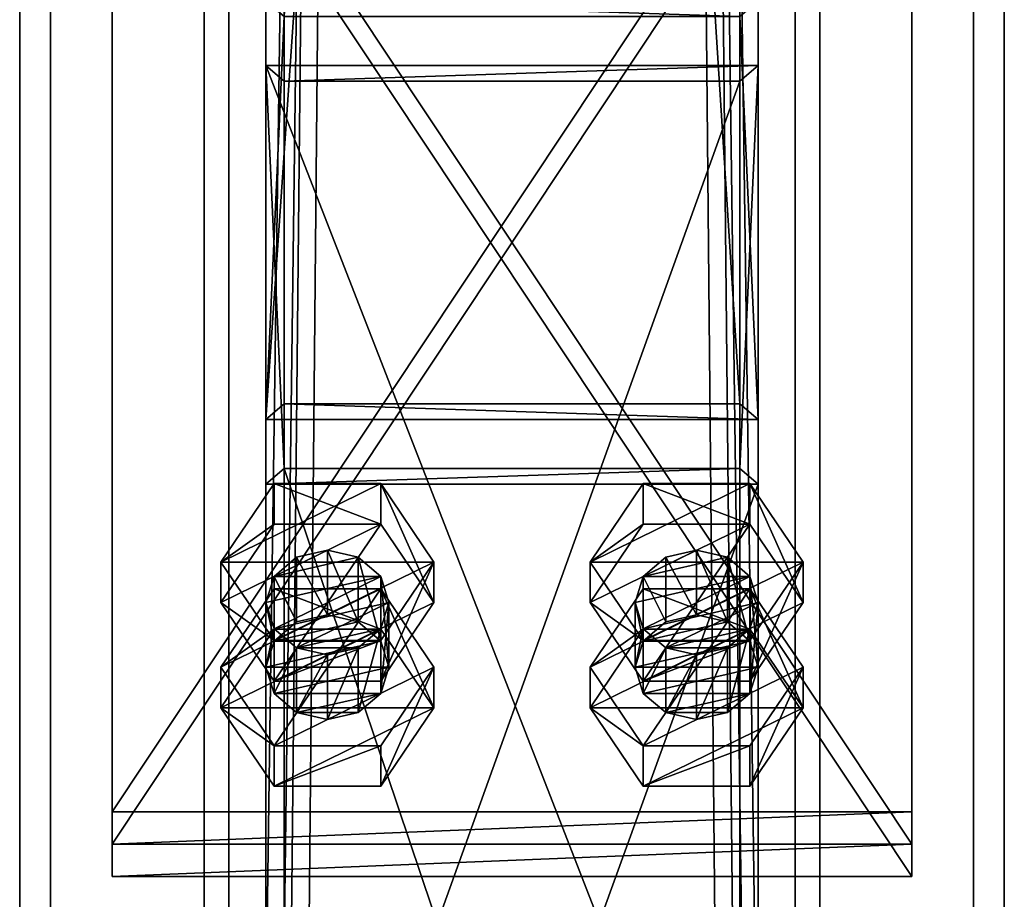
# Model space of a CAD drawing. Header units: millimetres. Extents: x -333 to 67333, y -930 to 39730.
# Tile 467 of 656: x 22220 to 22380, y 10832 to 10974. Entities that reach past the tile are written whole.
import ezdxf

# ---------------------------------------------------------------- set-up
doc = ezdxf.new("R2010")
doc.units = ezdxf.units.MM
for name, color, linetype in [('3', 7, 'Continuous'), ('5', 7, 'Continuous'), ('6', 7, 'Continuous'), ('95', 7, 'Continuous'), ('99', 7, 'Continuous')]:
    doc.layers.add(name, color=color, linetype=linetype)

msp = doc.modelspace()

# ---------------------------------------------------------------- meshes
at = {"layer": '3', "color": 91}
mesh = msp.add_polyface(dxfattribs=at)
corners = [(22337, 10912.08, 4961.88), (22263, 10912.08, 4961.88), (22263, 12075.88, 3080), (22337, 12075.88, 3080), (22263, 10975.01, 5000.81), (22263, 12162.88, 3080), (22337, 10975.01, 5000.81), (22337, 12162.88, 3080), (22340, 10909.52, 4960.31), (22340, 10977.56, 5002.38), (22340, 12166.41, 3080), (22340, 12072.35, 3080), (22260, 10977.56, 5002.38), (22260, 12166.41, 3080), (22260, 10909.52, 4960.31), (22260, 12072.35, 3080)]
mesh.append_faces([[corners[k] for k in face] for face in [(0, 2, 3, 3), (1, 5, 2, 2), (4, 7, 5, 5), (6, 3, 7, 7), (8, 10, 11, 11), (9, 13, 10, 10), (12, 15, 13, 13), (14, 11, 15, 15)]], dxfattribs={"vtx0": -1, "color": 91})
mesh.append_faces([[corners[k] for k in face] for face in [(9, 6, 12, 12), (6, 8, 0, 0), (0, 8, 1, 1), (12, 4, 14, 14), (4, 12, 6, 6), (14, 1, 8, 8), (11, 3, 15, 15), (3, 10, 7, 7), (7, 10, 5, 5), (15, 2, 13, 13), (2, 15, 3, 3), (13, 5, 10, 10)]], dxfattribs={"vtx0": -1, "vtx1": -1, "color": 91})
mesh.append_faces([[corners[k] for k in face] for face in [(6, 9, 8, 8), (14, 4, 1, 1), (3, 11, 10, 10), (13, 2, 5, 5)]], dxfattribs={"vtx0": -1, "vtx2": -1, "vtx3": -1, "color": 91})
mesh.append_faces([[corners[k] for k in face] for face in [(0, 1, 2, 2), (1, 4, 5, 5), (4, 6, 7, 7), (6, 0, 3, 3), (8, 9, 10, 10), (9, 12, 13, 13), (12, 14, 15, 15), (14, 8, 11, 11)]], dxfattribs={"vtx2": -1, "vtx3": -1, "color": 91})
mesh = msp.add_polyface(dxfattribs=at)
corners = [(22337, 10681.55, 5334.64), (22263, 10681.55, 5334.64), (22263, 10901.56, 4978.89), (22337, 10901.56, 4978.89), (22263, 10758.45, 5350.99), (22263, 10964.49, 5017.82), (22337, 10758.45, 5350.99), (22337, 10964.49, 5017.82), (22340, 10678.44, 5333.98), (22340, 10761.57, 5351.65), (22340, 10967.05, 5019.39), (22340, 10899.01, 4977.32), (22260, 10761.57, 5351.65), (22260, 10967.05, 5019.39), (22260, 10678.44, 5333.98), (22260, 10899.01, 4977.32)]
mesh.append_faces([[corners[k] for k in face] for face in [(0, 2, 3, 3), (1, 5, 2, 2), (4, 7, 5, 5), (6, 3, 7, 7), (8, 10, 11, 11), (9, 13, 10, 10), (12, 15, 13, 13), (14, 11, 15, 15)]], dxfattribs={"vtx0": -1, "color": 91})
mesh.append_faces([[corners[k] for k in face] for face in [(9, 6, 12, 12), (6, 8, 0, 0), (0, 8, 1, 1), (12, 4, 14, 14), (4, 12, 6, 6), (14, 1, 8, 8), (11, 3, 15, 15), (3, 10, 7, 7), (7, 10, 5, 5), (15, 2, 13, 13), (2, 15, 3, 3), (13, 5, 10, 10)]], dxfattribs={"vtx0": -1, "vtx1": -1, "color": 91})
mesh.append_faces([[corners[k] for k in face] for face in [(6, 9, 8, 8), (14, 4, 1, 1), (3, 11, 10, 10), (13, 2, 5, 5)]], dxfattribs={"vtx0": -1, "vtx2": -1, "vtx3": -1, "color": 91})
mesh.append_faces([[corners[k] for k in face] for face in [(0, 1, 2, 2), (1, 4, 5, 5), (4, 6, 7, 7), (6, 0, 3, 3), (8, 9, 10, 10), (9, 12, 13, 13), (12, 14, 15, 15), (14, 8, 11, 11)]], dxfattribs={"vtx2": -1, "vtx3": -1, "color": 91})
at = {"layer": '5', "color": 131}
mesh = msp.add_polyface(dxfattribs=at)
corners = [(22346, 9415, 2984), (22254, 9415, 2984), (22254, 19384.97, 2984), (22346, 19384.97, 2984), (22254, 9415, 3076), (22254, 19384.97, 3076), (22346, 9415, 3076), (22346, 19384.97, 3076), (22350, 9415, 2980), (22350, 9415, 3080), (22350, 19384.97, 3080), (22350, 19384.97, 2980), (22250, 9415, 3080), (22250, 19384.97, 3080), (22250, 9415, 2980), (22250, 19384.97, 2980)]
mesh.append_faces([[corners[k] for k in face] for face in [(0, 2, 3, 3), (1, 5, 2, 2), (4, 7, 5, 5), (6, 3, 7, 7), (8, 10, 11, 11), (9, 13, 10, 10), (12, 15, 13, 13), (14, 11, 15, 15)]], dxfattribs={"vtx0": -1, "color": 131})
mesh.append_faces([[corners[k] for k in face] for face in [(9, 6, 12, 12), (6, 8, 0, 0), (0, 8, 1, 1), (12, 4, 14, 14), (4, 12, 6, 6), (14, 1, 8, 8), (11, 3, 15, 15), (3, 10, 7, 7), (7, 10, 5, 5), (15, 2, 13, 13), (2, 15, 3, 3), (13, 5, 10, 10)]], dxfattribs={"vtx0": -1, "vtx1": -1, "color": 131})
mesh.append_faces([[corners[k] for k in face] for face in [(6, 9, 8, 8), (14, 4, 1, 1), (3, 11, 10, 10), (13, 2, 5, 5)]], dxfattribs={"vtx0": -1, "vtx2": -1, "vtx3": -1, "color": 131})
mesh.append_faces([[corners[k] for k in face] for face in [(0, 1, 2, 2), (1, 4, 5, 5), (4, 6, 7, 7), (6, 0, 3, 3), (8, 9, 10, 10), (9, 12, 13, 13), (12, 14, 15, 15), (14, 8, 11, 11)]], dxfattribs={"vtx2": -1, "vtx3": -1, "color": 131})
at = {"layer": '6', "color": 2}
mesh = msp.add_polyface(dxfattribs=at)
corners = [(22380, 19380.14, 7183.53), (22220, 19380.14, 7183.53), (22220, 7954.94, 4755.1), (22380, 7954.94, 4755.1), (22380, 19380.14, 7347.1), (22380, 7921.68, 4911.61), (22220, 19380.14, 7347.1), (22220, 7921.68, 4911.61), (22225, 7953.9, 4759.99), (22375, 7953.9, 4759.99), (22375, 7922.72, 4906.72), (22225, 7922.72, 4906.72), (22375, 19380.14, 7188.64), (22375, 19380.14, 7341.99), (22225, 19380.14, 7188.64), (22225, 19380.14, 7341.99)]
mesh.append_faces([[corners[k] for k in face] for face in [(0, 2, 3, 3), (4, 3, 5, 5), (6, 5, 7, 7), (1, 7, 2, 2), (12, 10, 9, 9), (14, 9, 8, 8), (15, 8, 11, 11), (13, 11, 10, 10)]], dxfattribs={"vtx0": -1, "color": 2})
mesh.append_faces([[corners[k] for k in face] for face in [(2, 8, 3, 3), (8, 7, 11, 11), (11, 7, 10, 10), (3, 9, 5, 5), (9, 3, 8, 8), (5, 10, 7, 7), (0, 12, 1, 1), (12, 4, 13, 13), (13, 4, 15, 15), (1, 14, 6, 6), (14, 1, 12, 12), (6, 15, 4, 4)]], dxfattribs={"vtx0": -1, "vtx1": -1, "color": 2})
mesh.append_faces([[corners[k] for k in face] for face in [(8, 2, 7, 7), (5, 9, 10, 10), (12, 0, 4, 4), (6, 14, 15, 15)]], dxfattribs={"vtx0": -1, "vtx2": -1, "vtx3": -1, "color": 2})
mesh.append_faces([[corners[k] for k in face] for face in [(0, 1, 2, 2), (4, 0, 3, 3), (6, 4, 5, 5), (1, 6, 7, 7), (12, 13, 10, 10), (14, 12, 9, 9), (15, 14, 8, 8), (13, 15, 11, 11)]], dxfattribs={"vtx2": -1, "vtx3": -1, "color": 2})
at = {"layer": '95', "color": 7}
mesh = msp.add_polyface(dxfattribs=at)
corners = [(22260, 10869.24, 4958.91), (22261.34, 10875.5, 4939.27), (22260, 10879.76, 4941.9), (22280, 10869.24, 4958.91), (22278.66, 10873.49, 4961.54), (22278.66, 10884.01, 4944.53), (22280, 10879.76, 4941.9), (22275, 10876.6, 4963.46), (22275, 10887.12, 4946.45), (22270, 10877.74, 4964.17), (22270, 10888.26, 4947.16), (22265, 10876.6, 4963.46), (22265, 10887.12, 4946.45), (22261.34, 10873.49, 4961.54), (22261.34, 10884.01, 4944.53), (22265, 10872.39, 4937.34), (22278.66, 10875.5, 4939.27), (22252.68, 10879.76, 4941.9), (22261.34, 10873.57, 4923.38), (22252.68, 10886.33, 4931.27), (22278.66, 10867, 4934.01), (22287.32, 10879.76, 4941.9), (22287.32, 10886.33, 4931.27), (22278.66, 10892.51, 4949.79), (22278.66, 10899.09, 4939.16), (22261.34, 10892.51, 4949.79), (22261.34, 10899.09, 4939.16), (22261.34, 10867, 4934.01), (22278.66, 10873.57, 4923.38), (22287.32, 10862.66, 4969.54), (22278.66, 10875.42, 4977.43), (22278.66, 10882, 4966.8), (22261.34, 10875.42, 4977.43), (22261.34, 10882, 4966.8), (22252.68, 10869.24, 4958.91)]
mesh.append_faces([[corners[k] for k in face] for face in [(0, 1, 2, 2), (3, 5, 6, 6), (4, 8, 5, 5), (7, 10, 8, 8), (9, 12, 10, 10), (11, 14, 12, 12), (13, 2, 14, 14), (9, 13, 11, 11), (14, 10, 12, 12), (17, 18, 19, 19), (21, 24, 22, 22), (23, 26, 24, 24), (25, 19, 26, 26), (23, 17, 25, 25), (19, 24, 26, 26), (22, 18, 28, 28), (30, 33, 31, 31), (32, 34, 33, 33), (34, 31, 33, 33)]], dxfattribs={"vtx0": -1, "color": 7})
mesh.append_faces([[corners[k] for k in face] for face in [(7, 13, 9, 9), (10, 14, 8, 8), (8, 14, 5, 5), (5, 1, 6, 6), (6, 15, 16, 16), (21, 27, 23, 23), (24, 19, 22, 22)]], dxfattribs={"vtx0": -1, "vtx1": -1, "color": 7})
mesh.append_faces([[corners[k] for k in face] for face in [(5, 14, 2, 2), (5, 2, 1, 1), (23, 27, 17, 17), (22, 19, 18, 18)]], dxfattribs={"vtx0": -1, "vtx2": -1, "vtx3": -1, "color": 7})
mesh.append_faces([[corners[k] for k in face] for face in [(3, 4, 5, 5), (4, 7, 8, 8), (7, 9, 10, 10), (9, 11, 12, 12), (11, 13, 14, 14), (13, 0, 2, 2), (20, 21, 22, 22), (21, 23, 24, 24), (23, 25, 26, 26), (25, 17, 19, 19), (29, 30, 31, 31), (30, 32, 33, 33)]], dxfattribs={"vtx2": -1, "vtx3": -1, "color": 7})
mesh = msp.add_polyface(dxfattribs=at)
corners = [(22320, 10869.24, 4958.91), (22321.34, 10875.5, 4939.27), (22320, 10879.76, 4941.9), (22340, 10869.24, 4958.91), (22338.66, 10873.49, 4961.54), (22338.66, 10884.01, 4944.53), (22340, 10879.76, 4941.9), (22335, 10876.6, 4963.46), (22335, 10887.12, 4946.45), (22330, 10877.74, 4964.17), (22330, 10888.26, 4947.16), (22325, 10876.6, 4963.46), (22325, 10887.12, 4946.45), (22321.34, 10873.49, 4961.54), (22321.34, 10884.01, 4944.53), (22325, 10872.39, 4937.34), (22338.66, 10875.5, 4939.27), (22312.68, 10879.76, 4941.9), (22321.34, 10873.57, 4923.38), (22312.68, 10886.33, 4931.27), (22338.66, 10867, 4934.01), (22347.32, 10879.76, 4941.9), (22347.32, 10886.33, 4931.27), (22338.66, 10892.51, 4949.79), (22338.66, 10899.09, 4939.16), (22321.34, 10892.51, 4949.79), (22321.34, 10899.09, 4939.16), (22321.34, 10867, 4934.01), (22338.66, 10873.57, 4923.38), (22347.32, 10862.66, 4969.54), (22338.66, 10875.42, 4977.43), (22338.66, 10882, 4966.8), (22321.34, 10875.42, 4977.43), (22321.34, 10882, 4966.8), (22312.68, 10869.24, 4958.91)]
mesh.append_faces([[corners[k] for k in face] for face in [(0, 1, 2, 2), (3, 5, 6, 6), (4, 8, 5, 5), (7, 10, 8, 8), (9, 12, 10, 10), (11, 14, 12, 12), (13, 2, 14, 14), (9, 13, 11, 11), (14, 10, 12, 12), (17, 18, 19, 19), (21, 24, 22, 22), (23, 26, 24, 24), (25, 19, 26, 26), (23, 17, 25, 25), (19, 24, 26, 26), (22, 18, 28, 28), (30, 33, 31, 31), (32, 34, 33, 33), (34, 31, 33, 33)]], dxfattribs={"vtx0": -1, "color": 7})
mesh.append_faces([[corners[k] for k in face] for face in [(7, 13, 9, 9), (10, 14, 8, 8), (8, 14, 5, 5), (5, 1, 6, 6), (6, 15, 16, 16), (21, 27, 23, 23), (24, 19, 22, 22)]], dxfattribs={"vtx0": -1, "vtx1": -1, "color": 7})
mesh.append_faces([[corners[k] for k in face] for face in [(5, 14, 2, 2), (5, 2, 1, 1), (23, 27, 17, 17), (22, 19, 18, 18)]], dxfattribs={"vtx0": -1, "vtx2": -1, "vtx3": -1, "color": 7})
mesh.append_faces([[corners[k] for k in face] for face in [(3, 4, 5, 5), (4, 7, 8, 8), (7, 9, 10, 10), (9, 11, 12, 12), (11, 13, 14, 14), (13, 0, 2, 2), (20, 21, 22, 22), (21, 23, 24, 24), (23, 25, 26, 26), (25, 17, 19, 19), (29, 30, 31, 31), (30, 32, 33, 33)]], dxfattribs={"vtx2": -1, "vtx3": -1, "color": 7})
mesh = msp.add_polyface(dxfattribs=at)
corners = [(22260, 10869.24, 4958.91), (22261.34, 10864.99, 4956.28), (22261.34, 10875.5, 4939.27), (22265, 10861.87, 4954.35), (22265, 10872.39, 4937.34), (22270, 10860.73, 4953.65), (22270, 10871.25, 4936.64), (22275, 10861.87, 4954.35), (22275, 10872.39, 4937.34), (22278.66, 10864.99, 4956.28), (22278.66, 10875.5, 4939.27), (22280, 10869.24, 4958.91), (22280, 10879.76, 4941.9), (22278.66, 10873.49, 4961.54), (22261.34, 10873.49, 4961.54), (22275, 10876.6, 4963.46), (22252.68, 10879.76, 4941.9), (22261.34, 10867, 4934.01), (22261.34, 10873.57, 4923.38), (22278.66, 10867, 4934.01), (22278.66, 10873.57, 4923.38), (22287.32, 10886.33, 4931.27), (22287.32, 10879.76, 4941.9), (22252.68, 10862.66, 4969.54), (22261.34, 10849.91, 4961.65), (22261.34, 10856.48, 4951.02), (22252.68, 10869.24, 4958.91), (22278.66, 10849.91, 4961.65), (22278.66, 10856.48, 4951.02), (22287.32, 10862.66, 4969.54), (22287.32, 10869.24, 4958.91), (22278.66, 10882, 4966.8), (22261.34, 10875.42, 4977.43), (22278.66, 10875.42, 4977.43)]
mesh.append_faces([[corners[k] for k in face] for face in [(1, 4, 2, 2), (3, 6, 4, 4), (5, 8, 6, 6), (7, 10, 8, 8), (9, 12, 10, 10), (3, 7, 5, 5), (8, 4, 6, 6), (17, 20, 18, 18), (19, 21, 20, 20), (17, 22, 19, 19), (23, 25, 26, 26), (24, 28, 25, 25), (27, 30, 28, 28), (29, 31, 30, 30), (24, 29, 27, 27), (33, 23, 32, 32), (30, 25, 28, 28)]], dxfattribs={"vtx0": -1, "color": 7})
mesh.append_faces([[corners[k] for k in face] for face in [(7, 3, 9, 9), (9, 1, 11, 11), (11, 0, 13, 13), (13, 14, 15, 15), (10, 4, 8, 8), (29, 23, 33, 33), (31, 25, 30, 30)]], dxfattribs={"vtx0": -1, "vtx1": -1, "color": 7})
mesh.append_faces([[corners[k] for k in face] for face in [(9, 3, 1, 1), (11, 1, 0, 0), (13, 0, 14, 14), (12, 2, 4, 4), (29, 24, 23, 23), (31, 26, 25, 25)]], dxfattribs={"vtx0": -1, "vtx2": -1, "vtx3": -1, "color": 7})
mesh.append_faces([[corners[k] for k in face] for face in [(0, 1, 2, 2), (1, 3, 4, 4), (3, 5, 6, 6), (5, 7, 8, 8), (7, 9, 10, 10), (9, 11, 12, 12), (16, 17, 18, 18), (17, 19, 20, 20), (23, 24, 25, 25), (24, 27, 28, 28), (27, 29, 30, 30), (32, 23, 26, 26)]], dxfattribs={"vtx2": -1, "vtx3": -1, "color": 7})
mesh = msp.add_polyface(dxfattribs=at)
corners = [(22320, 10869.24, 4958.91), (22321.34, 10864.99, 4956.28), (22321.34, 10875.5, 4939.27), (22325, 10861.87, 4954.35), (22325, 10872.39, 4937.34), (22330, 10860.73, 4953.65), (22330, 10871.25, 4936.64), (22335, 10861.87, 4954.35), (22335, 10872.39, 4937.34), (22338.66, 10864.99, 4956.28), (22338.66, 10875.5, 4939.27), (22340, 10869.24, 4958.91), (22340, 10879.76, 4941.9), (22338.66, 10873.49, 4961.54), (22321.34, 10873.49, 4961.54), (22335, 10876.6, 4963.46), (22312.68, 10879.76, 4941.9), (22321.34, 10867, 4934.01), (22321.34, 10873.57, 4923.38), (22338.66, 10867, 4934.01), (22338.66, 10873.57, 4923.38), (22347.32, 10886.33, 4931.27), (22347.32, 10879.76, 4941.9), (22312.68, 10862.66, 4969.54), (22321.34, 10849.91, 4961.65), (22321.34, 10856.48, 4951.02), (22312.68, 10869.24, 4958.91), (22338.66, 10849.91, 4961.65), (22338.66, 10856.48, 4951.02), (22347.32, 10862.66, 4969.54), (22347.32, 10869.24, 4958.91), (22338.66, 10882, 4966.8), (22321.34, 10875.42, 4977.43), (22338.66, 10875.42, 4977.43)]
mesh.append_faces([[corners[k] for k in face] for face in [(1, 4, 2, 2), (3, 6, 4, 4), (5, 8, 6, 6), (7, 10, 8, 8), (9, 12, 10, 10), (3, 7, 5, 5), (8, 4, 6, 6), (17, 20, 18, 18), (19, 21, 20, 20), (17, 22, 19, 19), (23, 25, 26, 26), (24, 28, 25, 25), (27, 30, 28, 28), (29, 31, 30, 30), (24, 29, 27, 27), (33, 23, 32, 32), (30, 25, 28, 28)]], dxfattribs={"vtx0": -1, "color": 7})
mesh.append_faces([[corners[k] for k in face] for face in [(7, 3, 9, 9), (9, 1, 11, 11), (11, 0, 13, 13), (13, 14, 15, 15), (10, 4, 8, 8), (29, 23, 33, 33), (31, 25, 30, 30)]], dxfattribs={"vtx0": -1, "vtx1": -1, "color": 7})
mesh.append_faces([[corners[k] for k in face] for face in [(9, 3, 1, 1), (11, 1, 0, 0), (13, 0, 14, 14), (12, 2, 4, 4), (29, 24, 23, 23), (31, 26, 25, 25)]], dxfattribs={"vtx0": -1, "vtx2": -1, "vtx3": -1, "color": 7})
mesh.append_faces([[corners[k] for k in face] for face in [(0, 1, 2, 2), (1, 3, 4, 4), (3, 5, 6, 6), (5, 7, 8, 8), (7, 9, 10, 10), (9, 11, 12, 12), (16, 17, 18, 18), (17, 19, 20, 20), (23, 24, 25, 25), (24, 27, 28, 28), (27, 29, 30, 30), (32, 23, 26, 26)]], dxfattribs={"vtx2": -1, "vtx3": -1, "color": 7})
at = {"layer": '99', "color": 7}
mesh = msp.add_polyface(dxfattribs=at)
corners = [(22365, 11041.35, 5041.83), (22235, 11041.35, 5041.83), (22235, 10845.74, 4920.86), (22365, 10845.74, 4920.86), (22235, 11036.09, 5050.34), (22235, 10840.48, 4929.36), (22365, 11036.09, 5050.34), (22365, 10840.48, 4929.36)]
mesh.append_faces([[corners[k] for k in face] for face in [(0, 2, 3, 3), (1, 5, 2, 2), (4, 7, 5, 5), (6, 3, 7, 7), (1, 6, 4, 4), (3, 5, 7, 7)]], dxfattribs={"vtx0": -1, "color": 7})
mesh.append_faces([[corners[k] for k in face] for face in [(0, 1, 2, 2), (1, 4, 5, 5), (4, 6, 7, 7), (6, 0, 3, 3), (1, 0, 6, 6), (3, 2, 5, 5)]], dxfattribs={"vtx2": -1, "vtx3": -1, "color": 7})
mesh = msp.add_polyface(dxfattribs=at)
corners = [(22365, 11036.09, 5050.34), (22235, 11036.09, 5050.34), (22235, 10840.48, 4929.36), (22365, 10840.48, 4929.36), (22235, 11030.83, 5058.84), (22235, 10835.22, 4937.87), (22365, 11030.83, 5058.84), (22365, 10835.22, 4937.87)]
mesh.append_faces([[corners[k] for k in face] for face in [(0, 2, 3, 3), (1, 5, 2, 2), (4, 7, 5, 5), (6, 3, 7, 7), (1, 6, 4, 4), (3, 5, 7, 7)]], dxfattribs={"vtx0": -1, "color": 7})
mesh.append_faces([[corners[k] for k in face] for face in [(0, 1, 2, 2), (1, 4, 5, 5), (4, 6, 7, 7), (6, 0, 3, 3), (1, 0, 6, 6), (3, 2, 5, 5)]], dxfattribs={"vtx2": -1, "vtx3": -1, "color": 7})

doc.saveas('drawing.dxf')
